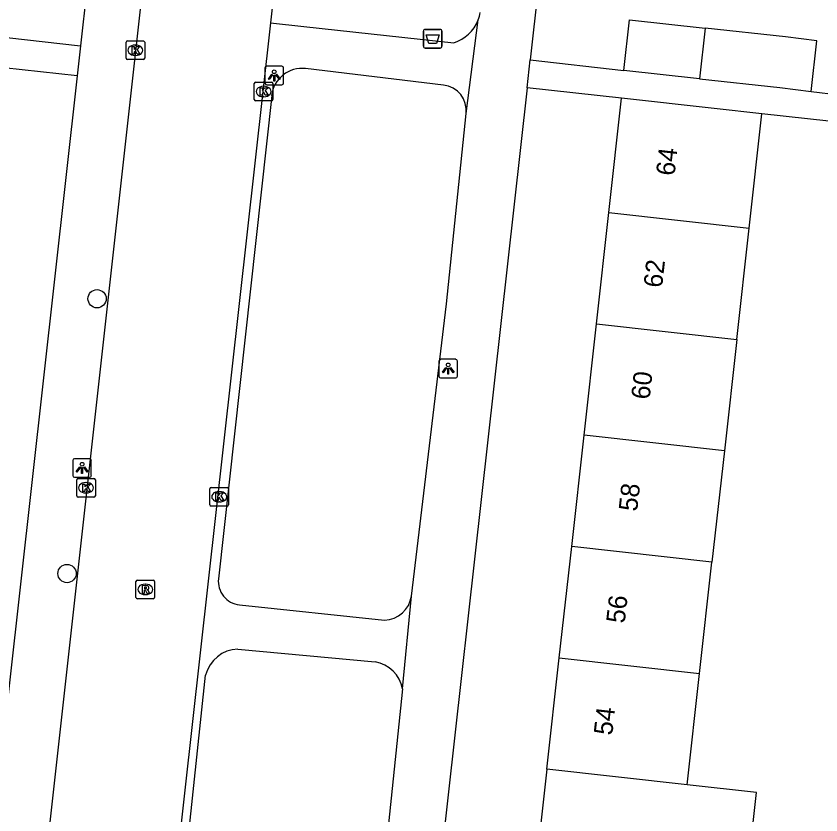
# Model space of a CAD drawing. Extents: x 161928 to 163055, y 386475 to 387428.
# Drawn here: x 162417.32 to 162460.45, y 387309.69 to 387352.49 of the extents above; entities that cross this region are included whole.
import ezdxf

# ---------------------------------------------------------------- set-up
doc = ezdxf.new("R2010")
doc.units = 0
for name, color, linetype in [('IMGEO_Afvalbak', 7, 'Continuous'), ('IMGEO_Boom', 7, 'Continuous'), ('IMGEO_Kolk', 7, 'Continuous'), ('IMGEO_Lichtpunt', 7, 'Continuous'), ('IMGEO_Pand', 7, 'Continuous'), ('IMGEO_Pand_nummerreeks', 7, 'Continuous'), ('IMGEO_Rijbaan_lokaal_open', 7, 'Continuous'), ('IMGEO_Rioolput', 7, 'Continuous'), ('IMGEO_Voetpad_open', 7, 'Continuous')]:
    doc.layers.add(name, color=color, linetype=linetype)

msp = doc.modelspace()

# ---------------------------------------------------------------- linework, layer by layer
at = {"layer": 'IMGEO_Afvalbak'}
for p, q in [((162439.152, 387350.875), (162439.152, 387351.675)), ((162439.152, 387351.675), (162439.152, 387350.875)), ((162439.252, 387351.775), (162440.042, 387351.775)), ((162440.042, 387351.775), (162439.252, 387351.775)), ((162440.142, 387351.675), (162440.142, 387350.875)), ((162440.142, 387350.875), (162440.142, 387351.675)), ((162440.042, 387350.775), (162439.252, 387350.775)), ((162439.252, 387350.775), (162440.042, 387350.775))]:
    msp.add_line(p, q, dxfattribs=at)
msp.add_lwpolyline([(162439.295, 387351.489), (162439.999, 387351.489), (162439.85, 387351.019), (162439.444, 387351.019), (162439.295, 387351.489)], dxfattribs=at)
for centre, start, end in [((162439.252, 387351.675), 90, 180), ((162439.252, 387351.675), 90, 180), ((162440.042, 387351.675), 0, 90), ((162440.042, 387351.675), 360, 90), ((162439.252, 387350.875), 180, 270), ((162439.252, 387350.875), 180, 270), ((162440.042, 387350.875), 270, 0), ((162440.042, 387350.875), 270, 0)]:
    msp.add_arc(centre, 0.1, start, end, dxfattribs=at)
at = {"layer": 'IMGEO_Boom'}
for centre in [(162421.664, 387337.346), (162420.056, 387322.623)]:
    msp.add_circle(centre, 0.489, dxfattribs=at)
at = {"layer": 'IMGEO_Kolk'}
for p, q in [((162423.216, 387350.232), (162423.216, 387351.084)), ((162423.291, 387351.158), (162424.143, 387351.158)), ((162424.217, 387351.084), (162424.217, 387350.232)), ((162423.704, 387350.938), (162423.729, 387350.938)), ((162423.727, 387350.378), (162423.702, 387350.378)), ((162424.143, 387350.158), (162423.291, 387350.158)), ((162430.161, 387348.947), (162431.013, 387348.947)), ((162430.086, 387348.021), (162430.086, 387348.873)), ((162430.574, 387348.727), (162430.599, 387348.727)), ((162431.087, 387348.873), (162431.087, 387348.021)), ((162430.597, 387348.167), (162430.572, 387348.167)), ((162431.013, 387347.947), (162430.161, 387347.947)), ((162420.571, 387326.793), (162420.571, 387327.645)), ((162420.646, 387327.719), (162421.498, 387327.719)), ((162421.059, 387327.499), (162421.084, 387327.499)), ((162421.572, 387327.645), (162421.572, 387326.793)), ((162421.082, 387326.939), (162421.057, 387326.939)), ((162427.707, 387326.313), (162427.707, 387327.165)), ((162427.782, 387327.239), (162428.634, 387327.239)), ((162428.195, 387327.019), (162428.22, 387327.019)), ((162428.708, 387327.165), (162428.708, 387326.313)), ((162421.498, 387326.719), (162420.646, 387326.719)), ((162428.634, 387326.239), (162427.782, 387326.239)), ((162428.218, 387326.459), (162428.193, 387326.459))]:
    msp.add_line(p, q, dxfattribs=at)
for points in [[(162423.216, 387350.232), (162423.216, 387351.084)], [(162423.291, 387351.158), (162424.143, 387351.158)], [(162424.217, 387351.084), (162424.217, 387350.232)], [(162423.537, 387350.858), (162423.66, 387350.858), (162423.66, 387350.707), (162423.79, 387350.858), (162423.954, 387350.858), (162423.808, 387350.707), (162423.961, 387350.458), (162423.809, 387350.458), (162423.724, 387350.622), (162423.66, 387350.555), (162423.66, 387350.458), (162423.537, 387350.458), (162423.537, 387350.858)], [(162424.143, 387350.158), (162423.291, 387350.158)], [(162430.161, 387348.947), (162431.013, 387348.947)], [(162430.086, 387348.021), (162430.086, 387348.873)], [(162430.407, 387348.647), (162430.53, 387348.647), (162430.53, 387348.496), (162430.66, 387348.647), (162430.824, 387348.647), (162430.678, 387348.496), (162430.831, 387348.247), (162430.679, 387348.247), (162430.594, 387348.411), (162430.53, 387348.344), (162430.53, 387348.247), (162430.407, 387348.247), (162430.407, 387348.647)], [(162431.087, 387348.873), (162431.087, 387348.021)], [(162431.013, 387347.947), (162430.161, 387347.947)], [(162420.571, 387326.793), (162420.571, 387327.645)], [(162420.646, 387327.719), (162421.498, 387327.719)], [(162420.892, 387327.419), (162421.015, 387327.419), (162421.015, 387327.268), (162421.145, 387327.419), (162421.309, 387327.419), (162421.163, 387327.268), (162421.316, 387327.019), (162421.164, 387327.019), (162421.079, 387327.183), (162421.015, 387327.116), (162421.015, 387327.019), (162420.892, 387327.019), (162420.892, 387327.419)], [(162421.572, 387327.645), (162421.572, 387326.793)], [(162427.707, 387326.313), (162427.707, 387327.165)], [(162427.782, 387327.239), (162428.634, 387327.239)], [(162428.028, 387326.939), (162428.151, 387326.939), (162428.151, 387326.788), (162428.281, 387326.939), (162428.445, 387326.939), (162428.299, 387326.788), (162428.452, 387326.539), (162428.3, 387326.539), (162428.215, 387326.703), (162428.151, 387326.636), (162428.151, 387326.539), (162428.028, 387326.539), (162428.028, 387326.939)], [(162428.708, 387327.165), (162428.708, 387326.313)], [(162421.498, 387326.719), (162420.646, 387326.719)], [(162428.634, 387326.239), (162427.782, 387326.239)]]:
    msp.add_lwpolyline(points, dxfattribs=at)
for centre, start, end in [((162423.293, 387351.082), 91.552, 178.448), ((162423.293, 387351.082), 91.552, 178.448), ((162424.141, 387351.082), 1.552, 88.448), ((162424.141, 387351.082), 1.552, 88.448), ((162423.293, 387350.234), 181.552, 268.448), ((162423.293, 387350.234), 181.552, 268.448), ((162424.141, 387350.234), 271.552, 358.448), ((162424.141, 387350.234), 271.552, 358.448), ((162430.163, 387348.871), 91.552, 178.448), ((162430.163, 387348.871), 91.552, 178.448), ((162431.011, 387348.871), 1.552, 88.448), ((162431.011, 387348.871), 1.552, 88.448), ((162430.163, 387348.023), 181.552, 268.448), ((162430.163, 387348.023), 181.552, 268.448), ((162431.011, 387348.023), 271.552, 358.448), ((162431.011, 387348.023), 271.552, 358.448), ((162420.648, 387327.643), 91.552, 178.448), ((162420.648, 387327.643), 91.552, 178.448), ((162421.496, 387327.643), 1.552, 88.448), ((162421.496, 387327.643), 1.552, 88.448), ((162427.784, 387327.163), 91.552, 178.448), ((162427.784, 387327.163), 91.552, 178.448), ((162428.632, 387327.163), 1.552, 88.448), ((162428.632, 387327.163), 1.552, 88.448), ((162420.648, 387326.795), 181.552, 268.448), ((162420.648, 387326.795), 181.552, 268.448), ((162421.496, 387326.795), 271.552, 358.448), ((162421.496, 387326.795), 271.552, 358.448), ((162427.784, 387326.315), 181.552, 268.448), ((162427.784, 387326.315), 181.552, 268.448), ((162428.632, 387326.315), 271.552, 358.448), ((162428.632, 387326.315), 271.552, 358.448)]:
    msp.add_arc(centre, 0.0765, start, end, dxfattribs=at)
for centre, major_axis, ratio, start_param, end_param in [((162423.703, 387350.658), (-0.387, 0.002), 0.722429, 4.712389, 7.853982), ((162423.728, 387350.658), (-0.39, 0.002), 0.717154, 1.570796, 4.712389), ((162430.573, 387348.447), (-0.387, 0.002), 0.722429, 4.712389, 7.853982), ((162430.598, 387348.447), (-0.39, 0.002), 0.717154, 1.570796, 4.712389), ((162421.058, 387327.219), (-0.387, 0.002), 0.722429, 4.712389, 7.853982), ((162421.083, 387327.219), (-0.39, 0.002), 0.717154, 1.570796, 4.712389), ((162428.194, 387326.739), (-0.387, 0.002), 0.722429, 4.712389, 7.853982), ((162428.219, 387326.739), (-0.39, 0.002), 0.717154, 1.570796, 4.712389)]:
    msp.add_ellipse(centre, major_axis=major_axis, ratio=ratio, start_param=start_param, end_param=end_param, dxfattribs=at)
at = {"layer": 'IMGEO_Lichtpunt'}
for p, q in [((162431.56, 387349.806), (162430.752, 387349.806)), ((162431.56, 387349.806), (162430.752, 387349.806)), ((162430.658, 387349.711), (162430.658, 387348.904)), ((162430.658, 387349.711), (162430.658, 387348.904)), ((162431.654, 387348.904), (162431.654, 387349.711)), ((162431.654, 387348.904), (162431.654, 387349.711)), ((162430.752, 387348.81), (162431.56, 387348.81)), ((162430.752, 387348.81), (162431.56, 387348.81)), ((162439.979, 387334.005), (162439.979, 387333.198)), ((162439.979, 387334.005), (162439.979, 387333.198)), ((162440.881, 387334.1), (162440.073, 387334.1)), ((162440.881, 387334.1), (162440.073, 387334.1)), ((162440.975, 387333.198), (162440.975, 387334.005)), ((162440.975, 387333.198), (162440.975, 387334.005)), ((162440.073, 387333.104), (162440.881, 387333.104)), ((162440.073, 387333.104), (162440.881, 387333.104)), ((162420.36, 387328.681), (162420.36, 387327.874)), ((162420.36, 387328.681), (162420.36, 387327.874)), ((162421.262, 387328.776), (162420.454, 387328.776)), ((162421.262, 387328.776), (162420.454, 387328.776)), ((162421.356, 387327.874), (162421.356, 387328.681)), ((162421.356, 387327.874), (162421.356, 387328.681)), ((162420.454, 387327.78), (162421.262, 387327.78)), ((162420.454, 387327.78), (162421.262, 387327.78))]:
    msp.add_line(p, q, dxfattribs=at)
for points in [[(162431.032, 387349.375), (162431.071, 387349.347), (162430.883, 387349.085), (162430.845, 387349.112), (162431.032, 387349.375)], [(162431.134, 387349.327), (162431.181, 387349.327), (162431.181, 387349.005), (162431.134, 387349.005), (162431.134, 387349.327)], [(162431.244, 387349.347), (162431.282, 387349.374), (162431.469, 387349.112), (162431.43, 387349.084), (162431.244, 387349.347)], [(162440.353, 387333.669), (162440.392, 387333.641), (162440.204, 387333.379), (162440.166, 387333.406), (162440.353, 387333.669)], [(162440.455, 387333.621), (162440.502, 387333.621), (162440.502, 387333.299), (162440.455, 387333.299), (162440.455, 387333.621)], [(162440.565, 387333.641), (162440.603, 387333.668), (162440.79, 387333.406), (162440.751, 387333.378), (162440.565, 387333.641)], [(162420.734, 387328.345), (162420.773, 387328.317), (162420.585, 387328.055), (162420.547, 387328.082), (162420.734, 387328.345)], [(162420.836, 387328.297), (162420.883, 387328.297), (162420.883, 387327.975), (162420.836, 387327.975), (162420.836, 387328.297)], [(162420.946, 387328.317), (162420.984, 387328.344), (162421.171, 387328.082), (162421.132, 387328.054), (162420.946, 387328.317)]]:
    msp.add_lwpolyline(points, dxfattribs=at)
for centre in [(162431.157, 387349.509), (162440.478, 387333.803), (162420.859, 387328.479)]:
    msp.add_circle(centre, 0.0994, dxfattribs=at)
for centre, start, end in [((162430.752, 387349.711), 90, 180), ((162430.752, 387349.711), 90, 180), ((162431.56, 387349.711), 0, 90), ((162431.56, 387349.711), 0, 90), ((162430.752, 387348.904), 180, 270), ((162430.752, 387348.904), 180, 270), ((162431.56, 387348.904), 270, 0), ((162431.56, 387348.904), 270, 360), ((162440.073, 387334.005), 90, 180), ((162440.073, 387334.005), 90, 180), ((162440.881, 387334.005), 0, 90), ((162440.881, 387334.005), 0, 90), ((162440.073, 387333.198), 180, 270), ((162440.073, 387333.198), 180, 270), ((162440.881, 387333.198), 270, 0), ((162440.881, 387333.198), 270, 360), ((162420.454, 387328.681), 90, 180), ((162420.454, 387328.681), 90, 180), ((162421.262, 387328.681), 0, 90), ((162421.262, 387328.681), 0, 90), ((162420.454, 387327.874), 180, 270), ((162420.454, 387327.874), 180, 270), ((162421.262, 387327.874), 270, 0), ((162421.262, 387327.874), 270, 360)]:
    msp.add_arc(centre, 0.0946, start, end, dxfattribs=at)
at = {"layer": 'IMGEO_Pand'}
for points in [[(162449.887, 387349.578), (162450.187, 387352.294), (162454.251, 387351.846)], [(162454.251, 387351.846), (162453.952, 387349.13)], [(162459.925, 387348.448), (162460.224, 387351.164), (162458.551, 387351.372), (162454.251, 387351.846)], [(162453.952, 387349.13), (162449.887, 387349.578)], [(162453.952, 387349.13), (162458.252, 387348.656), (162459.925, 387348.448)], [(162449.086, 387341.964), (162449.768, 387348.085)], [(162457.285, 387347.248), (162454.738, 387347.532), (162449.768, 387348.085)], [(162456.603, 387341.127), (162457.285, 387347.248)], [(162448.422, 387336.001), (162449.086, 387341.964)], [(162449.086, 387341.964), (162456.603, 387341.127)], [(162455.939, 387335.164), (162456.603, 387341.127)], [(162447.758, 387330.038), (162448.422, 387336.001)], [(162448.422, 387336.001), (162455.939, 387335.164)], [(162455.939, 387335.164), (162455.275, 387329.201)], [(162447.094, 387324.075), (162447.758, 387330.038)], [(162455.275, 387329.201), (162447.758, 387330.038)], [(162455.275, 387329.201), (162454.611, 387323.238)], [(162446.43, 387318.112), (162447.094, 387324.075)], [(162454.611, 387323.238), (162447.094, 387324.075)], [(162453.946, 387317.275), (162454.611, 387323.238)], [(162445.766, 387312.148), (162446.43, 387318.112)], [(162446.43, 387318.112), (162453.946, 387317.275)], [(162453.282, 387311.311), (162453.946, 387317.275)], [(162445.766, 387312.148), (162445.102, 387306.185)], [(162453.282, 387311.311), (162445.766, 387312.148)], [(162452.618, 387305.348), (162456.332, 387304.934), (162456.996, 387310.897), (162453.282, 387311.311)]]:
    msp.add_lwpolyline(points, dxfattribs=at)
at = {"layer": 'IMGEO_Rijbaan_lokaal_open'}
for points in [[(162417.735, 387296.608), (162424.14, 387354.164), (162424.558, 387357.921), (162425.187, 387363.574)], [(162432.155, 387362.788), (162430.965, 387352.126)], [(162430.965, 387352.126), (162424.677, 387295.81)]]:
    msp.add_lwpolyline(points, dxfattribs=at)
at = {"layer": 'IMGEO_Rioolput'}
for p, q in [((162423.747, 387321.348), (162423.747, 387322.2)), ((162423.822, 387322.274), (162424.674, 387322.274)), ((162424.748, 387322.2), (162424.748, 387321.348)), ((162424.235, 387322.054), (162424.26, 387322.054)), ((162424.258, 387321.494), (162424.233, 387321.494)), ((162424.674, 387321.274), (162423.822, 387321.274))]:
    msp.add_line(p, q, dxfattribs=at)
for points in [[(162423.747, 387321.348), (162423.747, 387322.2)], [(162423.822, 387322.274), (162424.674, 387322.274)], [(162424.748, 387322.2), (162424.748, 387321.348)], [(162424.336, 387321.972), (162424.084, 387321.974), (162424.084, 387321.574)], [(162424.084, 387321.574), (162424.208, 387321.574), (162424.208, 387321.736), (162424.219, 387321.736)], [(162424.262, 387321.893), (162424.208, 387321.893), (162424.208, 387321.812)], [(162424.208, 387321.812), (162424.26, 387321.812)], [(162424.266, 387321.707), (162424.337, 387321.574), (162424.477, 387321.574), (162424.412, 387321.7)], [(162424.674, 387321.274), (162423.822, 387321.274)]]:
    msp.add_lwpolyline(points, dxfattribs=at)
for centre, radius, start, end in [((162423.824, 387322.198), 0.0765, 91.552, 178.448), ((162423.824, 387322.198), 0.0765, 91.552, 178.448), ((162424.672, 387322.198), 0.0765, 1.552, 88.448), ((162424.672, 387322.198), 0.0765, 1.552, 88.448), ((162424.218, 387321.683), 0.0533, 26.0293, 88.6989), ((162424.244, 387322.001), 0.19, 274.7715, 282.9687), ((162424.268, 387321.797), 0.0964, 77.0061, 93.1865), ((162424.282, 387321.854), 0.0378, 276.6634, 79.6772), ((162424.335, 387321.862), 0.109, 350.3612, 89.416), ((162424.333, 387321.862), 0.112, 277.5842, 350.9817), ((162424.317, 387321.647), 0.108, 29.5134, 73.7905), ((162423.824, 387321.35), 0.0765, 181.552, 268.448), ((162423.824, 387321.35), 0.0765, 181.552, 268.448), ((162424.672, 387321.35), 0.0765, 271.552, 358.448), ((162424.672, 387321.35), 0.0765, 271.552, 358.448)]:
    msp.add_arc(centre, radius, start, end, dxfattribs=at)
for centre, major_axis, ratio, start_param, end_param in [((162424.234, 387321.774), (-0.387, 0.002), 0.722429, 4.712389, 7.853982), ((162424.259, 387321.774), (-0.39, 0.002), 0.717154, 1.570796, 4.712389)]:
    msp.add_ellipse(centre, major_axis=major_axis, ratio=ratio, start_param=start_param, end_param=end_param, dxfattribs=at)
at = {"layer": 'IMGEO_Voetpad_open'}
for points in [[(162422.991, 387372.033), (162422.927, 387371.499), (162422.607, 387367.412), (162421.792, 387360.019), (162420.774, 387350.904)], [(162449.134, 387371.52), (162448.887, 387371.445), (162448.648, 387371.349), (162448.418, 387371.231), (162448.2, 387371.093), (162447.995, 387370.937), (162447.804, 387370.762), (162447.63, 387370.572), (162447.474, 387370.366), (162447.337, 387370.148), (162447.22, 387369.918), (162447.123, 387369.678), (162447.049, 387369.431), (162446.997, 387369.178), (162446.978, 387369.036), (162444.869, 387350.138)], [(162430.965, 387352.126), (162432.748, 387351.933), (162440.775, 387351.064)], [(162441.445, 387347.269), (162442.088, 387352.283)], [(162415.861, 387351.453), (162420.774, 387350.904)], [(162420.774, 387350.904), (162420.593, 387349.283)], [(162420.593, 387349.283), (162415.667, 387349.832)], [(162444.703, 387348.65), (162444.869, 387350.138)], [(162444.869, 387350.138), (162449.887, 387349.578)], [(162440.231, 387348.792), (162432.833, 387349.675)], [(162420.593, 387349.283), (162414.51, 387294.816), (162411.039, 387265.663)], [(162444.703, 387348.65), (162438.014, 387288.707)], [(162449.768, 387348.085), (162444.703, 387348.65)], [(162431.019, 387348.235), (162428.167, 387322.347)], [(162459.925, 387348.448), (162461.406, 387348.263)], [(162438.514, 387321.415), (162440.38, 387337.08), (162441.445, 387347.269)], [(162470.422, 387343.64), (162470.548, 387344.799), (162470.656, 387345.796), (162457.285, 387347.248)], [(162438.038, 387316.441), (162438.514, 387321.415)], [(162429.294, 387320.946), (162437.073, 387320.122)], [(162429.209, 387318.579), (162436.561, 387317.886)], [(162424.788, 387291.844), (162427.478, 387317.177)], [(162438.038, 387316.441), (162435.383, 387290.963)]]:
    msp.add_lwpolyline(points, dxfattribs=at)
for centre, radius, start, end in [((162440.231, 387353.002), 1.991, 338.8267, 350.832), ((162440.192, 387353.008), 2.03, 286.6866, 339.0612), ((162432.64, 387348.056), 1.631, 83.1982, 173.6887), ((162440.068, 387347.417), 1.385, 353.8701, 83.2474), ((162429.43, 387322.209), 1.271, 173.7788, 263.8494), ((162436.993, 387321.661), 1.541, 272.9724, 350.8304), ((162429.274, 387316.729), 1.851, 92.0101, 166.0004), ((162436.233, 387316.074), 1.842, 11.5009, 79.754)]:
    msp.add_arc(centre, radius, start, end, dxfattribs=at)

# ---------------------------------------------------------------- texts
at = {"layer": 'IMGEO_Pand_nummerreeks'}
for s, p in [('64', (162452.602, 387343.904)), ('62', (162451.934, 387337.906)), ('60', (162451.267, 387331.918)), ('58', (162450.6, 387325.923)), ('56', (162449.932, 387319.926)), ('54', (162449.264, 387313.931))]:
    msp.add_text(s, height=1, rotation=83.6452, dxfattribs=at).set_placement(p)

doc.saveas('drawing.dxf')
